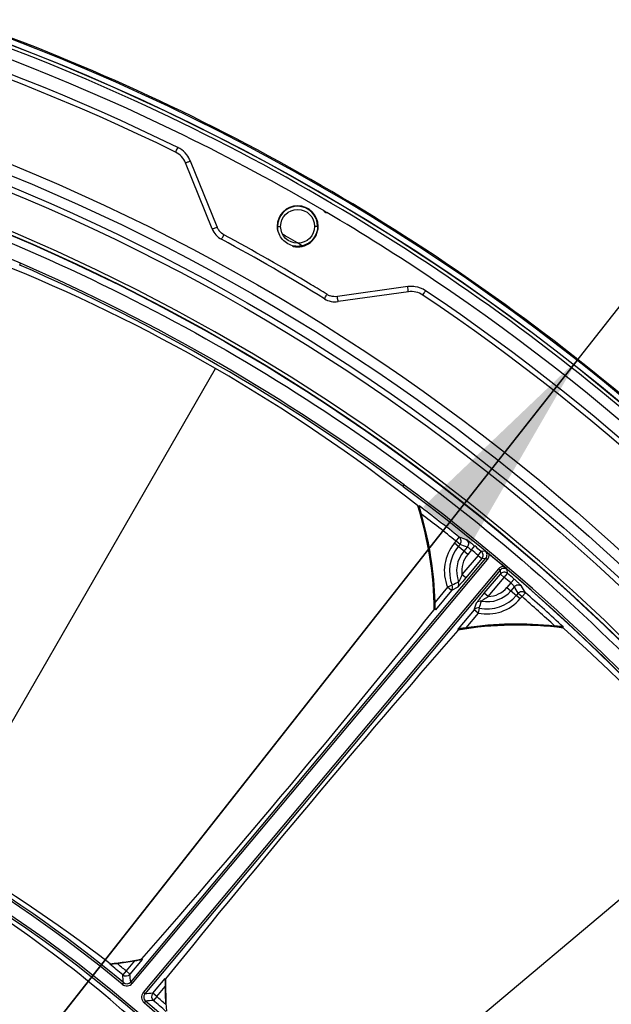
# Model space of a CAD drawing. Header units: millimetres. Extents: x 0 to 420, y -341 to 792.
# Tile 322 of 325: x 377 to 386, y 243 to 259. Entities that reach past the tile are written whole.
import ezdxf

# ---------------------------------------------------------------- set-up
doc = ezdxf.new("R2010")
doc.units = ezdxf.units.MM
doc.header["$LTSCALE"] = 23.1
doc.layers.get('0').update_dxf_attribs({"linetype": 'CONTINUOUS'})
doc.layers.add('DIM_PILOTEES', color=7, linetype='CONTINUOUS')
doc.styles.get("Standard").update_dxf_attribs({"font": 'txt', "width": 0.7})
doc.styles.add('TEXTSTYLE_4', font='txt')
doc.dimstyles.new('DIMSTYLE_3', dxfattribs={"dimtxt": 2.5, "dimasz": 3.5, "dimexe": 2, "dimexo": 0, "dimtad": 1, "dimdec": 0, "dimlfac": 5.882353, "dimdsep": 46, "dimtxsty": 'STANDARD', "dimblk": '_FILLED', "dimblk1": '_FILLED', "dimblk2": '_FILLED', "dimcen": 0.09, "dimazin": 2, "dimtp": 0.8, "dimtm": 0.8, "dimtfac": 1, "dimtdec": 0, "dimtofl": 0, "dimtmove": 0, "dimatfit": 3, "dimldrblk": '_FILLED', "dimfxl": 1, "dimtolj": 1, "dimarcsym": 0})
doc.dimstyles.new('DIMSTYLE_5', dxfattribs={"dimtxt": 2.5, "dimasz": 3.5, "dimexe": 2, "dimexo": 0, "dimtad": 1, "dimdec": 0, "dimlfac": 5.882353, "dimdsep": 46, "dimtxsty": 'STANDARD', "dimblk": '_FILLED', "dimblk1": '_FILLED', "dimblk2": '_FILLED', "dimcen": 0.09, "dimazin": 2, "dimtp": 0.8, "dimtm": 0.8, "dimtfac": 1, "dimtdec": 0, "dimtmove": 0, "dimatfit": 2, "dimldrblk": '_FILLED', "dimfxl": 1, "dimtolj": 1, "dimarcsym": 0})

# ---------------------------------------------------------------- blocks, each defined once
blk = doc.blocks.new('_FILLED')
at = {"color": 0, "linetype": 'BYBLOCK'}
blk.add_solid([(0, 0), (-1, 0.1429), (-1, -0.1429)], dxfattribs=at)
blk = doc.blocks.new('*D8')
at = {"layer": 'DIM_PILOTEES', "color": 2, "linetype": 'CONTINUOUS'}
for p, q in [((322.755, 216.718), (322.755, 271.478)), ((404.884, 216.276), (404.884, 271.478)), ((322.755, 269.478), (363.82, 269.478)), ((404.884, 269.478), (363.82, 269.478))]:
    blk.add_line(p, q, dxfattribs=at)
at = {"layer": 'DIM_PILOTEES', "color": 2, "linetype": 'CONTINUOUS', "xscale": 3.5, "yscale": 3.5, "zscale": 3.5, "rotation": 180}
blk.add_blockref('_FILLED', (322.755, 269.478), dxfattribs=at)
at = {"layer": 'DIM_PILOTEES', "color": 2, "linetype": 'CONTINUOUS', "xscale": 3.5, "yscale": 3.5, "zscale": 3.5}
blk.add_blockref('_FILLED', (404.884, 269.478), dxfattribs=at)
at = {"layer": 'DIM_PILOTEES', "color": 2, "linetype": 'CONTINUOUS', "insert": (363.82, 272.603), "char_height": 2.5, "width": 8.57143, "attachment_point": 2, "line_spacing_factor": 0.9}
blk.add_mtext('{\\ftxt;\\W0.0001;\\H0.0001;\\~}{\\ftxt;\\W2.2857142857;\\H2.5; }{\\ftxt;\\W0.0001;\\H0.0001;\\~}', dxfattribs=at)
blk = doc.blocks.new('*D9')
at = {"layer": 'DIM_PILOTEES', "color": 2, "linetype": 'CONTINUOUS'}
for p, q in [((363.805, 225.178), (394.111, 263.644)), ((385.898, 253.221), (363.805, 225.178)), ((341.711, 197.135), (363.805, 225.178))]:
    blk.add_line(p, q, dxfattribs=at)
at = {"layer": 'DIM_PILOTEES', "color": 2, "linetype": 'CONTINUOUS', "xscale": 3.5, "yscale": 3.5, "zscale": 3.5}
for p, rotation in [((385.898, 253.221), 51.7666965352), ((341.711, 197.135), 231.7666965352)]:
    blk.add_blockref('_FILLED', p, dxfattribs=dict(at, rotation=rotation))
at = {"layer": 'DIM_PILOTEES', "color": 2, "linetype": 'CONTINUOUS', "insert": (385.947, 258.331), "char_height": 2.5, "width": 13.83929, "attachment_point": 1, "rotation": 51.7667, "line_spacing_factor": 0.9, "style": 'TEXTSTYLE_4'}
blk.add_mtext('{\\ftxt;\\W0.0001;\\H0.0001;\\~}{\\ftxt;\\W1.3333333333;\\H2.5; }{\\ftxt;\\W0.0001;\\H0.0001;\\~}{\\ftxt;\\W0.0001;\\H0.0001;\\~}{\\ftxt;\\W2.3571428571;\\H2.5; }{\\ftxt;\\W0.0001;\\H0.0001;\\~}', dxfattribs=at)

msp = doc.modelspace()

# ---------------------------------------------------------------- linework, layer by layer
at = {"color": 7, "linetype": 'CONTINUOUS'}
for p, q in [((379.8522, 255.3767), (379.4118, 256.4666)), ((379.4706, 256.49), (379.4911, 256.4982)), ((379.9312, 255.4084), (379.4911, 256.4982)), ((381.699, 255.6698), (381.7422, 255.6433)), ((381.702, 255.675), (381.7457, 255.6493)), ((380.933, 255.4191), (380.984, 255.4192)), ((381.596, 255.4192), (381.545, 255.4192)), ((376.6669, 254.779), (376.6809, 254.8098)), ((383.0857, 254.4229), (381.9218, 254.2592)), ((383.098, 254.3384), (381.9339, 254.1748)), ((383.0888, 254.401), (383.0857, 254.4229)), ((375.3248, 245.1314), (379.9074, 253.0686)), ((383.0088, 251.1179), (383.0285, 251.1456)), ((383.2629, 250.7932), (383.2747, 250.8015)), ((383.8857, 250.2167), (383.9388, 250.283)), ((383.8575, 250.1832), (383.8857, 250.2167)), ((384.078, 249.9982), (383.8575, 250.1832)), ((383.9506, 250.1623), (383.8857, 250.2167)), ((383.9224, 250.1288), (383.9506, 250.1623)), ((384.0702, 250.1206), (384.0131, 250.0526)), ((384.1399, 250.072), (384.078, 249.9982)), ((384.1399, 250.072), (384.1936, 250.1378)), ((378.503, 242.9332), (384.3775, 249.9341)), ((378.5291, 242.9113), (384.4035, 249.9122)), ((384.2486, 249.9828), (383.983, 249.6663)), ((384.3136, 249.9282), (384.0481, 249.6117)), ((384.2486, 249.9828), (384.3026, 250.0484)), ((384.2486, 249.9828), (384.3136, 249.9282)), ((384.3665, 250.0542), (384.3026, 250.0484)), ((384.3136, 249.9282), (384.3775, 249.9341)), ((384.3775, 249.9341), (384.4035, 249.9122)), ((384.5863, 249.7588), (378.7119, 242.7579)), ((384.6124, 249.737), (378.7379, 242.7361)), ((384.6124, 249.737), (384.5863, 249.7588)), ((384.6124, 249.737), (384.6177, 249.6731)), ((384.7379, 249.6831), (384.7325, 249.747)), ((384.0481, 249.6117), (383.983, 249.6663)), ((384.3521, 249.3566), (384.6177, 249.6731)), ((384.4172, 249.302), (384.6828, 249.6185)), ((384.6828, 249.6185), (384.6177, 249.6731)), ((384.6828, 249.6185), (384.7379, 249.6831)), ((384.8449, 249.5913), (384.7894, 249.527)), ((383.7443, 249.4556), (383.5388, 249.2108)), ((383.8226, 249.4877), (383.7443, 249.4556)), ((383.8094, 249.401), (383.7443, 249.4556)), ((383.9137, 249.4591), (383.8094, 249.401)), ((384.7894, 249.527), (384.7275, 249.4532)), ((384.7275, 249.4532), (384.948, 249.2682)), ((384.8494, 249.4667), (384.7924, 249.3988)), ((383.8094, 249.401), (383.544, 249.0847)), ((384.4172, 249.302), (384.3521, 249.3566)), ((384.9113, 249.3562), (384.8831, 249.3226)), ((384.9113, 249.3562), (384.9761, 249.3018)), ((384.9761, 249.3018), (384.948, 249.2682)), ((385.0322, 249.3656), (384.9761, 249.3018)), ((383.5301, 249.0897), (383.5188, 249.0762)), ((383.544, 249.0847), (383.5301, 249.0897)), ((384.186, 249.0849), (383.9206, 248.7686)), ((384.186, 249.0849), (384.2252, 249.1978)), ((384.2511, 249.0303), (384.186, 249.0849)), ((384.2692, 249.113), (384.2511, 249.0303)), ((384.2511, 249.0303), (384.0457, 248.7855)), ((383.9166, 248.7424), (383.9279, 248.7558)), ((383.9279, 248.7558), (383.9206, 248.7686)), ((385.6581, 248.8016), (385.652, 248.7885)), ((381.4546, 239.9879), (388.4755, 245.8791)), ((378.1586, 243.2258), (378.1615, 243.2359)), ((378.5656, 243.284), (378.4261, 243.1177)), ((378.6942, 243.305), (378.4912, 243.0631)), ((378.6889, 243.3139), (378.6942, 243.305)), ((378.6936, 243.3051), (378.6942, 243.305)), ((378.4261, 243.1177), (378.3721, 243.0521)), ((378.4261, 243.1177), (378.4912, 243.0631)), ((378.3837, 242.9224), (378.3619, 242.8963)), ((378.503, 242.9332), (378.5291, 242.9113)), ((378.8679, 242.747), (379.0709, 242.9889)), ((379.0709, 242.9889), (379.0806, 242.9853)), ((378.7379, 242.7361), (378.7119, 242.7579)), ((378.933, 242.6924), (378.8679, 242.747)), ((378.933, 242.6924), (379.0725, 242.8587)), ((378.7481, 242.6167), (378.7261, 242.5907)), ((378.933, 242.6924), (378.8778, 242.6278))]:
    msp.add_line(p, q, dxfattribs=at)
for centre, radius in [((363.8046, 225.1778), 33.745), ((363.8046, 225.1778), 33.575), ((363.8046, 225.1778), 33.405), ((363.8046, 225.1778), 33.3124), ((363.8046, 225.1778), 32.6694), ((363.8046, 225.1778), 32.6636), ((381.2645, 255.4192), 0.2805)]:
    msp.add_circle(centre, radius, dxfattribs=at)
for centre, radius, start, end in [((363.8046, 225.1778), 35.6813, 35.39921, 84.60079), ((363.8046, 225.1778), 35.5875, 35.35938, 84.64062), ((363.8046, 225.1778), 35.5904, 35.36063, 84.63937), ((363.8652, 225.2816), 35.4107, 59.51933, 81.94377), ((363.8634, 225.2594), 35.2615, 63.89667, 81.94149), ((363.8628, 225.2745), 34.9392, 63.87791, 82.08678), ((363.8665, 225.2785), 35.0189, 63.8795, 82.08931), ((363.8046, 225.1778), 35.7006, 49.64898, 70.35102), ((363.8046, 225.1778), 32.725, 4.77875, 171.54338), ((363.734, 225.0595), 32.4454, 66.48167, 81.88887), ((363.8777, 225.3039), 35.2152, 59.5919, 63.88558), ((379.0967, 256.3391), 0.4252, 59.0662, 63.87191), ((379.0945, 256.3377), 0.4279, 22.03336, 38.33772), ((381.2643, 255.4192), 0.3313, 89.77898, 167.09554), ((381.2643, 255.4188), 0.3317, 0.06261, 89.77012), ((363.8639, 225.2818), 35.4112, 38.05634, 59.51722), ((363.8829, 225.3129), 35.2048, 56.11388, 59.50933), ((381.267, 255.4191), 0.3339, 167.19193, 179.99982), ((380.1674, 255.5041), 0.34, 202, 241.65054), ((380.1678, 255.5039), 0.2551, 201.99699, 206.70558), ((380.1684, 255.5044), 0.2558, 206.7266, 219.59281), ((363.8107, 225.1882), 34.192, 58.86617, 61.65075), ((363.8046, 225.1778), 34.6823, 59.62144, 60.22647), ((363.8046, 225.1778), 34.119, 58.34946, 61.65054), ((365.8906, 228.7908), 28.0335, 51.74685, 68.25315), ((363.7241, 225.0383), 32.4353, 53.51875, 66.48125), ((363.7295, 225.0477), 32.4585, 53.51729, 66.48271), ((363.8132, 225.1926), 34.1869, 58.34905, 58.86597), ((363.8664, 225.2916), 35.2317, 38.05082, 56.11101), ((381.8863, 254.5117), 0.255, 238.35301, 243.0623), ((381.8864, 254.5118), 0.2552, 243.06632, 251.84556), ((383.145, 254.001), 0.426, 93.49475, 98.00326), ((383.145, 254.0002), 0.4268, 81.29392, 93.48185), ((363.8487, 225.2687), 35.0366, 37.91531, 56.11588), ((381.8866, 254.5115), 0.34, 238.34946, 278), ((363.8594, 225.2766), 34.9391, 37.9132, 56.12211), ((363.7328, 225.049), 32.4212, 38.11463, 53.51917), ((363.7375, 225.0575), 32.4454, 38.11113, 53.51834), ((363.8046, 225.1778), 32.1678, 52.77855, 52.81359), ((377.5746, 249.0281), 5.95, 0.49909, 17.35011), ((377.5746, 249.0281), 5.9558, 0.59183, 17.23876), ((363.8046, 225.1778), 32.1816, 51.27062, 52.77068), ((363.8046, 225.1778), 32.0967, 51.27062, 52.57054), ((377.5746, 249.0281), 5.967, 1.75389, 15.92991), ((371.1977, 213.6281), 38.8062, 70.64517, 70.83263), ((384.4028, 249.7257), 0.7117, 140, 202.30256), ((384.4028, 249.7257), 0.6271, 140, 202.30256), ((371.2705, 213.5848), 38.713, 70.69299, 70.88046), ((363.8046, 225.1778), 32.1441, 50.50516, 50.75572), ((363.8046, 225.1778), 32.2291, 50.50516, 50.75572), ((384.4028, 249.7257), 0.5086, 140, 200.9299), ((384.4028, 249.7257), 0.424, 140, 188.05142), ((384.2484, 249.9828), 0.0851, 320.06964, 50.43552), ((384.3125, 249.9887), 0.0849, 319.95929, 50.46493), ((363.8046, 225.1778), 32.2749, 50.27772, 50.42227), ((363.8046, 225.1778), 32.2749, 49.72264, 50.27736), ((384.6774, 249.6824), 0.1189, 93.59424, 140.01877), ((384.6774, 249.6824), 0.0849, 49.53233, 140.04354), ((363.8046, 225.1778), 32.2749, 49.57773, 49.72229), ((363.8046, 225.1778), 32.2752, 30.42227, 49.57773), ((384.6828, 249.6183), 0.0851, 49.56448, 139.93036), ((363.8046, 225.1778), 32.1441, 49.24428, 49.49484), ((363.8046, 225.1778), 32.2291, 49.24428, 49.49484), ((383.7441, 249.4554), 0.085, 320.21177, 22.40539), ((395.0532, 228.6425), 23.6781, 118.02568, 118.3141), ((383.8484, 249.5135), 0.0849, 320.21002, 21.04317), ((384.4028, 249.7257), 0.424, 271.94858, 320), ((351.0914, 230.5172), 38.713, 29.11954, 29.30701), ((351.1466, 230.4529), 38.8062, 29.16737, 29.35483), ((384.4028, 249.7257), 0.7117, 257.69744, 320), ((384.4028, 249.7257), 0.6271, 257.69744, 320), ((384.4028, 249.7257), 0.5086, 259.0701, 320), ((363.8046, 225.1778), 32.0967, 47.42946, 48.72938), ((363.8046, 225.1778), 32.1816, 47.22932, 48.72938), ((384.2509, 249.0301), 0.085, 77.59461, 139.78823), ((384.2901, 249.1429), 0.0849, 78.95683, 139.78998), ((361.7878, 256.5542), 23.6809, 341.68591, 341.9743), ((239.1306, 365.194), 185.2871, 318.868392, 321.193557), ((384.9015, 242.8802), 5.95, 82.64989, 99.50091), ((384.9015, 242.8802), 5.9558, 82.76124, 99.40817), ((384.9015, 242.8802), 5.967, 84.07009, 98.24611), ((363.8046, 225.1778), 32.1678, 47.18641, 47.22145), ((367.0005, 227.8595), 28.0335, 31.74685, 48.25315), ((523.3431, 126.7114), 185.2871, 138.806443, 141.131608), ((363.8046, 225.1778), 22.7074, 46.44249, 74.39643), ((363.8046, 225.1778), 22.7425, 46.44249, 74.39643), ((364.1718, 225.8137), 22.2076, 50.28428, 69.71572), ((364.1718, 225.8137), 22.2416, 50.28428, 69.71572), ((362.2871, 222.5494), 26.0755, 52.49809, 67.50191), ((364.8159, 226.9267), 20.6197, 48.18403, 60.0036), ((364.1718, 225.8137), 22.3341, 50.51962, 51.22583), ((377.5746, 249.0281), 5.8219, 275.7858, 281.03449), ((377.5746, 249.0281), 5.8291, 276.89797, 279.78852), ((364.1718, 225.8137), 22.4191, 50.51962, 51.01914), ((378.4261, 243.1178), 0.0851, 230.58703, 319.93259), ((315.2557, 237.2416), 63.5029, 5.142199, 5.259869), ((378.4379, 242.9878), 0.1189, 230.27528, 320.009), ((315.4883, 237.3833), 63.1388, 5.032981, 5.151107), ((378.438, 242.9877), 0.0849, 230.24355, 320.04072), ((384.9015, 242.8802), 5.8219, 178.96551, 184.2142), ((378.803, 242.6815), 0.1189, 139.991, 229.72473), ((378.8029, 242.6815), 0.0849, 139.95927, 229.75645), ((384.1155, 179.4613), 63.5029, 94.740131, 94.857801), ((378.9331, 242.6924), 0.0851, 140.06741, 229.41297), ((384.9015, 242.8802), 5.8291, 180.21148, 183.10203), ((364.3671, 225.6498), 22.2076, 30.28428, 49.71572), ((384.2148, 179.715), 63.1388, 94.848893, 94.967019), ((364.3671, 225.6498), 22.2416, 30.28428, 49.71572), ((364.3671, 225.6498), 22.3341, 48.77417, 49.48038), ((364.3671, 225.6498), 22.4191, 48.98086, 49.48038)]:
    msp.add_arc(centre, radius, start, end, dxfattribs=at)
at = {"color": 2, "linetype": 'CONTINUOUS'}
for centre, radius, start, end in [((381.2645, 255.4192), 0.34, 0, 180), ((381.2653, 255.4194), 0.3408, 180.04673, 195.20506)]:
    msp.add_arc(centre, radius, start, end, dxfattribs=at)
at = {"color": 7, "linetype": 'CONTINUOUS'}
for points, knots in [([(368.4333, 257.3907), (370.4752, 257.1009), (374.5158, 256.1274), (380.1812, 253.5429), (385.2522, 249.9287), (388.1155, 246.9163), (389.3875, 245.2928)], [0, 0, 0, 0, 0.2499008, 0.5, 0.7500992, 1, 1, 1, 1]), ([(379.246, 256.6449), (379.2455, 256.6431), (379.2702, 256.6958), (379.2723, 256.6972), (379.2839, 256.7209)], [0, 0, 0, 0, 0.0660731, 1, 1, 1, 1]), ([(379.4118, 256.4666), (379.414, 256.4612), (379.4412, 256.4861), (379.4565, 256.4843), (379.4706, 256.49)], [0, 0, 0, 0, 0.2784999, 1, 1, 1, 1]), ([(379.8522, 255.3767), (379.853, 255.3747), (379.8636, 255.3842), (379.8861, 255.3861), (379.9126, 255.4009), (379.9312, 255.4084)], [0, 0, 0, 0, 0.0763425, 0.2929345, 1, 1, 1, 1]), ([(380.006, 255.2048), (380.0079, 255.2038), (380.01, 255.2179), (380.0261, 255.2336), (380.037, 255.2619), (380.0466, 255.2795)], [0, 0, 0, 0, 0.0763007, 0.2928043, 1, 1, 1, 1]), ([(381.2633, 255.0878), (381.19, 255.088), (381.0396, 255.1402), (380.9566, 255.2759), (380.9408, 255.347)], [0, 0, 0, 0, 0.5019168, 1, 1, 1, 1]), ([(381.7081, 254.2221), (381.7063, 254.2232), (381.7174, 254.2321), (381.723, 254.2539), (381.742, 254.2775), (381.7525, 254.2946)], [0, 0, 0, 0, 0.0763007, 0.2928043, 1, 1, 1, 1]), ([(383.098, 254.3384), (383.0922, 254.3376), (383.1002, 254.3737), (383.0909, 254.386), (383.0888, 254.401)], [0, 0, 0, 0, 0.2785003, 1, 1, 1, 1]), ([(383.3353, 254.284), (383.334, 254.2827), (383.3673, 254.3304), (383.3674, 254.3329), (383.3821, 254.3548)], [0, 0, 0, 0, 0.0660993, 1, 1, 1, 1]), ([(381.9339, 254.1748), (381.9317, 254.1745), (381.9347, 254.1885), (381.925, 254.2089), (381.9246, 254.2393), (381.9218, 254.2592)], [0, 0, 0, 0, 0.0763425, 0.2929345, 1, 1, 1, 1]), ([(383.3125, 250.6659), (383.3084, 250.68), (383.3024, 250.7011), (383.2944, 250.7289), (383.2888, 250.7487), (383.2836, 250.767), (383.2796, 250.781), (383.2772, 250.7905), (383.2755, 250.796), (383.2753, 250.7991), (383.2744, 250.8012), (383.2747, 250.8015)], [0, 0, 0, 0, 0.3140907, 0.4672541, 0.6148361, 0.7528314, 0.8738812, 0.9240125, 0.9637946, 0.9900372, 1, 1, 1, 1]), ([(383.9506, 250.1623), (383.9646, 250.1792), (383.9797, 250.2261), (383.9559, 250.2693), (383.9388, 250.283)], [0, 0, 0, 0, 0.5005944, 1, 1, 1, 1]), ([(384.0587, 250.2411), (384.0757, 250.2274), (384.0993, 250.1842), (384.0842, 250.1374), (384.0702, 250.1206)], [0, 0, 0, 0, 0.4994098, 1, 1, 1, 1]), ([(384.0587, 250.2411), (384.0641, 250.2392), (384.0785, 250.2272), (384.1078, 250.2067), (384.1478, 250.1747), (384.1777, 250.1508), (384.1936, 250.1378)], [0, 0, 0, 0, 0.1005687, 0.3229427, 0.6369378, 1, 1, 1, 1]), ([(384.0702, 250.1206), (384.0731, 250.1205), (384.081, 250.1146), (384.0961, 250.1055), (384.1167, 250.09), (384.1318, 250.0784), (384.1399, 250.072)], [0, 0, 0, 0, 0.1023423, 0.3244629, 0.6376613, 1, 1, 1, 1]), ([(384.3665, 250.0542), (384.3722, 250.0494), (384.3934, 250.0321), (384.4148, 250.0149), (384.4305, 250.0025)], [0, 0, 0, 0, 0.2700287, 1, 1, 1, 1]), ([(384.6705, 249.8011), (384.6752, 249.7969), (384.6958, 249.7787), (384.7165, 249.7607), (384.7325, 249.747)], [0, 0, 0, 0, 0.2308319, 1, 1, 1, 1]), ([(384.0481, 249.6117), (384.0331, 249.5939), (384.0044, 249.56), (383.9696, 249.5195), (383.9449, 249.4917), (383.9309, 249.4759), (383.9208, 249.4658), (383.9157, 249.4603), (383.9137, 249.4591)], [0, 0, 0, 0, 0.3424544, 0.6555342, 0.7869932, 0.8924594, 0.965161, 1, 1, 1, 1]), ([(383.983, 249.6663), (383.9779, 249.6531), (383.9678, 249.6273), (383.9545, 249.596), (383.9438, 249.5734), (383.9372, 249.5595), (383.9316, 249.5504), (383.9291, 249.545), (383.9277, 249.544)], [0, 0, 0, 0, 0.3155216, 0.6193189, 0.7572406, 0.8751596, 0.9605152, 1, 1, 1, 1]), ([(384.8449, 249.5913), (384.8605, 249.5779), (384.8893, 249.5526), (384.9277, 249.5188), (384.953, 249.4935), (384.9673, 249.4813), (384.9701, 249.4764)], [0, 0, 0, 0, 0.3630617, 0.6770569, 0.8994311, 1, 1, 1, 1]), ([(384.7894, 249.527), (384.7971, 249.5201), (384.8112, 249.5072), (384.83, 249.4897), (384.8416, 249.4764), (384.8488, 249.4696), (384.8494, 249.4667)], [0, 0, 0, 0, 0.3623382, 0.6755367, 0.8976576, 1, 1, 1, 1]), ([(384.8494, 249.4667), (384.8636, 249.4835), (384.907, 249.5064), (384.9536, 249.4907), (384.9701, 249.4764)], [0, 0, 0, 0, 0.5005902, 1, 1, 1, 1]), ([(384.2252, 249.1978), (384.226, 249.2), (384.2305, 249.2059), (384.2387, 249.2176), (384.2518, 249.2342), (384.2749, 249.2634), (384.3087, 249.3047), (384.3372, 249.3388), (384.3521, 249.3566)], [0, 0, 0, 0, 0.0348392, 0.1075414, 0.2130078, 0.3444669, 0.6575464, 1, 1, 1, 1]), ([(384.3063, 249.2263), (384.3071, 249.2279), (384.3119, 249.2313), (384.3199, 249.2383), (384.3325, 249.2473), (384.3529, 249.2617), (384.3814, 249.2802), (384.4051, 249.2947), (384.4172, 249.302)], [0, 0, 0, 0, 0.0394851, 0.1248414, 0.2427604, 0.380682, 0.6844789, 1, 1, 1, 1]), ([(384.9113, 249.3562), (384.9254, 249.3729), (384.969, 249.3959), (385.0157, 249.38), (385.0322, 249.3656)], [0, 0, 0, 0, 0.5005944, 1, 1, 1, 1]), ([(383.544, 249.0847), (383.5436, 249.0848), (383.5437, 249.0866), (383.5431, 249.0891), (383.5429, 249.0937), (383.5424, 249.102), (383.5419, 249.1147), (383.5413, 249.1316), (383.5407, 249.1503), (383.5399, 249.1768), (383.5393, 249.1971), (383.5388, 249.2108)], [0, 0, 0, 0, 0.00897, 0.0322635, 0.0683317, 0.1149435, 0.2314669, 0.3685869, 0.5181488, 0.6752107, 1, 1, 1, 1]), ([(384.0457, 248.7855), (384.0322, 248.7835), (384.0121, 248.7806), (383.9858, 248.7768), (383.9673, 248.7742), (383.9505, 248.7718), (383.9379, 248.7701), (383.9297, 248.7692), (383.9251, 248.7686), (383.9226, 248.7687), (383.9208, 248.7683), (383.9206, 248.7686)], [0, 0, 0, 0, 0.3247888, 0.4818504, 0.6314121, 0.768532, 0.8850555, 0.9316672, 0.9677361, 0.9910297, 1, 1, 1, 1]), ([(385.6581, 248.8016), (385.6579, 248.8012), (385.6556, 248.8018), (385.6525, 248.8014), (385.6469, 248.8021), (385.6371, 248.8028), (385.6226, 248.8043), (385.6036, 248.8063), (385.5831, 248.8084), (385.5544, 248.8114), (385.5326, 248.8137), (385.518, 248.8152)], [0, 0, 0, 0, 0.0099628, 0.0362054, 0.0759875, 0.1261188, 0.2471686, 0.3851639, 0.5327459, 0.6859093, 1, 1, 1, 1]), ([(378.1586, 243.2258), (378.1587, 243.2262), (378.1605, 243.2263), (378.1649, 243.2277), (378.1699, 243.2281), (378.1736, 243.2286)], [0, 0, 0, 0, 0.0781758, 0.2798574, 1, 1, 1, 1]), ([(378.1736, 243.2286), (378.1805, 243.2296), (378.2142, 243.234), (378.2479, 243.238), (378.2747, 243.2413)], [0, 0, 0, 0, 0.2059019, 1, 1, 1, 1]), ([(378.5656, 243.284), (378.5914, 243.2884), (378.6279, 243.2952), (378.6705, 243.3015), (378.6874, 243.3052), (378.6936, 243.3051)], [0, 0, 0, 0, 0.6039261, 0.8575687, 1, 1, 1, 1]), ([(379.0709, 242.9889), (379.0713, 242.9887), (379.071, 242.9862), (379.0717, 242.983), (379.0717, 242.9768), (379.0718, 242.9723), (379.0719, 242.9697)], [0, 0, 0, 0, 0.0789014, 0.2861855, 0.6013724, 1, 1, 1, 1]), ([(379.0719, 242.9697), (379.072, 242.9617), (379.0723, 242.9247), (379.0724, 242.8877), (379.0725, 242.8587)], [0, 0, 0, 0, 0.2155833, 1, 1, 1, 1])]:
    msp.add_open_spline(points, degree=3, knots=knots, dxfattribs=at)
for points in [[(379.4118, 256.4666), (379.3814, 256.5419), (379.3189, 256.6092), (379.246, 256.6449)], [(379.4301, 256.6031), (379.3985, 256.643), (379.3589, 256.6777), (379.3153, 256.7039)], [(380.0466, 255.2795), (380.018, 255.2949), (379.9919, 255.3163), (379.9712, 255.3413)], [(380.9408, 255.347), (380.9356, 255.3706), (380.933, 255.3949), (380.933, 255.4191)], [(381.596, 255.4192), (381.5959, 255.3233), (381.5459, 255.2201), (381.4712, 255.16)], [(381.4712, 255.16), (381.414, 255.1141), (381.3367, 255.0876), (381.2633, 255.0878)], [(383.3353, 254.284), (383.2679, 254.3292), (383.1783, 254.3497), (383.098, 254.3384)], [(383.3821, 254.3548), (383.3309, 254.3892), (383.2706, 254.4127), (383.2096, 254.4221)], [(381.9218, 254.2592), (381.8837, 254.2538), (381.8434, 254.2574), (381.8069, 254.2693)], [(384.4035, 249.9122), (384.4236, 249.9361), (384.4341, 249.9709), (384.4306, 250.0019)]]:
    msp.add_open_spline(points, degree=3, dxfattribs=at)
at = {"color": 2, "linetype": 'CONTINUOUS'}
msp.add_open_spline([(381.1771, 255.0906), (381.1812, 255.0895), (381.2343, 255.0764), (381.3421, 255.0764), (381.4822, 255.1432), (381.5805, 255.2647), (381.6045, 255.3674), (381.6045, 255.4192)], degree=3, knots=[0, 0, 0, 0, 0.0204082, 0.2653061, 0.5102041, 0.755102, 1, 1, 1, 1], dxfattribs=at)
at = {"layer": 'DIM_PILOTEES', "color": 2, "linetype": 'CONTINUOUS'}
msp.add_arc((363.8046, 225.1778), 35.7006, 264.59274, 51.7667, dxfattribs=at)

# ---------------------------------------------------------------- dimensions: what is measured, and where the dimension line sits
dim = msp.add_linear_dim(base=(404.8843, 269.4785), p1=(322.7549, 216.7182), p2=(404.8843, 216.2759), text='{\\ftxt;\\W0.0001;\\H0.0001;\\~}{\\ftxt;\\W2.2857142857;\\H2.5; }{\\ftxt;\\W0.0001;\\H0.0001;\\~}', dimstyle='DIMSTYLE_3', dxfattribs=at)
dim.commit()
dim.dimension.update_dxf_attribs({"geometry": '*D8', "text_midpoint": (363.4624, 269.4785), "dimtype": 160})
dim = msp.add_diameter_dim_2p(p1=(385.8985, 253.2205), p2=(341.7108, 197.1351), text='{\\ftxt;\\W0.0001;\\H0.0001;\\~}{\\ftxt;\\W1.3333333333;\\H2.5; }{\\ftxt;\\W0.0001;\\H0.0001;\\~}{\\ftxt;\\W0.0001;\\H0.0001;\\~}{\\ftxt;\\W2.3571428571;\\H2.5; }{\\ftxt;\\W0.0001;\\H0.0001;\\~}', dimstyle='DIMSTYLE_5', override={"dimpost": '<>'}, dxfattribs=at)
dim.commit()
dim.dimension.update_dxf_attribs({"geometry": '*D9', "text_midpoint": (389.9732, 259.4022), "dimtype": 163})

doc.saveas('drawing.dxf')
